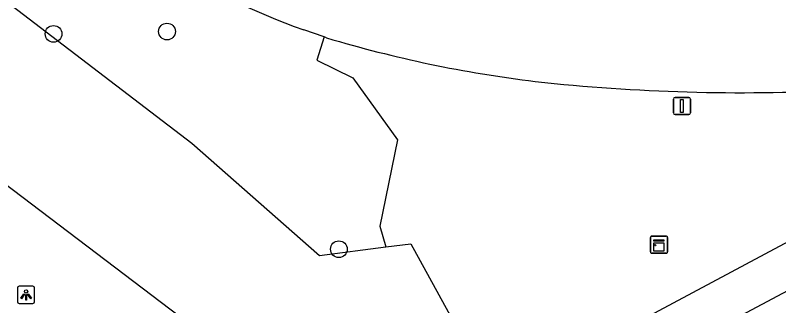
# Model space of a CAD drawing. Extents: x 158352 to 159489, y 383828 to 384597.
# Drawn here: x 158865.19 to 158909.71, y 383860.05 to 383876.99 of the extents above; entities that cross this region are included whole.
import ezdxf

# ---------------------------------------------------------------- set-up
doc = ezdxf.new("R2010")
doc.units = 0
for name, color, linetype in [('IMGEO_Berm_groen', 7, 'Continuous'), ('IMGEO_Boom', 7, 'Continuous'), ('IMGEO_Fietspad_gesloten', 7, 'Continuous'), ('IMGEO_Kast', 7, 'Continuous'), ('IMGEO_Lichtpunt', 7, 'Continuous'), ('IMGEO_Rijbaan_regionaal_gesloten', 7, 'Continuous'), ('IMGEO_Verkeersbordpaal', 7, 'Continuous'), ('IMGEO_Voetpad_open', 7, 'Continuous')]:
    doc.layers.add(name, color=color, linetype=linetype)

msp = doc.modelspace()

# ---------------------------------------------------------------- linework, layer by layer
at = {"layer": 'IMGEO_Berm_groen'}
for points in [[(158878.555, 383856.55), (158792.144, 383922.13), (158735.999, 383965.349), (158730.549, 383969.3), (158719.87, 383977.549)], [(158719.87, 383977.549), (158722.355, 383976.815), (158737.116, 383966.874), (158761.637, 383950.03), (158810.032, 383915.926), (158827.198, 383905.391), (158846.564, 383892.216), (158863.926, 383878.374), (158875.474, 383869.523), (158882.921, 383862.988), (158886.793, 383863.483)], [(158883.199, 383875.722), (158882.767, 383874.369), (158884.881, 383873.33), (158887.482, 383869.723), (158886.442, 383864.681), (158886.793, 383863.483)], [(158886.793, 383863.483), (158888.248, 383863.669), (158890.986, 383858.707)]]:
    msp.add_lwpolyline(points, dxfattribs=at)
at = {"layer": 'IMGEO_Boom'}
for centre in [(158867.419, 383875.9), (158874.035, 383876.036), (158884.061, 383863.344)]:
    msp.add_circle(centre, 0.489, dxfattribs=at)
at = {"layer": 'IMGEO_Fietspad_gesloten'}
msp.add_lwpolyline([(158928.847, 383870.049), (158920.435, 383866.116), (158916.837, 383864.363), (158913.261, 383862.538), (158888.496, 383849.349), (158887.175, 383848.641), (158885.524, 383847.859), (158884.828, 383847.535), (158882.745, 383846.561), (158879.36, 383844.978), (158875.589, 383843.214), (158874.956, 383842.918), (158873.317, 383842.151), (158872.995, 383842), (158871.026, 383841.079)], dxfattribs=at)
at = {"layer": 'IMGEO_Kast'}
for p, q in [((158902.224, 383863.185), (158902.224, 383864.026)), ((158902.224, 383864.026), (158902.224, 383863.185)), ((158902.299, 383864.11), (158903.14, 383864.11)), ((158903.14, 383864.11), (158902.299, 383864.11)), ((158903.224, 383864.035), (158903.224, 383863.194)), ((158903.224, 383863.194), (158903.224, 383864.035)), ((158903.149, 383863.11), (158902.308, 383863.11)), ((158902.308, 383863.11), (158903.149, 383863.11))]:
    msp.add_line(p, q, dxfattribs=at)
for points in [[(158902.419, 383863.9), (158903.019, 383863.9), (158903.019, 383863.815), (158902.419, 383863.815), (158902.419, 383863.9)], [(158902.419, 383863.725), (158903.019, 383863.725), (158903.019, 383863.236), (158902.419, 383863.236), (158902.419, 383863.725)]]:
    msp.add_lwpolyline(points, dxfattribs=at)
msp.add_circle((158902.503, 383863.574), 0.0377, dxfattribs=at)
for centre, start, end in [((158902.302, 383864.032), 92.4484, 184.2845), ((158902.302, 383864.032), 92.4484, 184.2845), ((158903.146, 383864.032), 2.4484, 94.2845), ((158903.146, 383864.032), 2.4484, 94.2845), ((158902.302, 383863.188), 182.4484, 274.2845), ((158902.302, 383863.188), 182.4484, 274.2845), ((158903.146, 383863.188), 272.4484, 4.2845), ((158903.146, 383863.188), 272.4484, 4.2845)]:
    msp.add_arc(centre, 0.0779, start, end, dxfattribs=at)
at = {"layer": 'IMGEO_Lichtpunt'}
for p, q in [((158865.318, 383861.088), (158865.318, 383860.281)), ((158865.318, 383861.088), (158865.318, 383860.281)), ((158866.22, 383861.183), (158865.412, 383861.183)), ((158866.22, 383861.183), (158865.412, 383861.183)), ((158866.314, 383860.281), (158866.314, 383861.088)), ((158866.314, 383860.281), (158866.314, 383861.088)), ((158865.412, 383860.187), (158866.22, 383860.187)), ((158865.412, 383860.187), (158866.22, 383860.187))]:
    msp.add_line(p, q, dxfattribs=at)
for points in [[(158865.692, 383860.752), (158865.731, 383860.724), (158865.543, 383860.462), (158865.505, 383860.489), (158865.692, 383860.752)], [(158865.794, 383860.704), (158865.841, 383860.704), (158865.841, 383860.382), (158865.794, 383860.382), (158865.794, 383860.704)], [(158865.904, 383860.724), (158865.942, 383860.751), (158866.129, 383860.489), (158866.09, 383860.461), (158865.904, 383860.724)]]:
    msp.add_lwpolyline(points, dxfattribs=at)
msp.add_circle((158865.817, 383860.886), 0.0994, dxfattribs=at)
for centre, start, end in [((158865.412, 383861.088), 90, 180), ((158865.412, 383861.088), 90, 180), ((158866.22, 383861.088), 0, 90), ((158866.22, 383861.088), 0, 90), ((158865.412, 383860.281), 180, 270), ((158865.412, 383860.281), 180, 270), ((158866.22, 383860.281), 270, 0), ((158866.22, 383860.281), 270, 360)]:
    msp.add_arc(centre, 0.0946, start, end, dxfattribs=at)
at = {"layer": 'IMGEO_Rijbaan_regionaal_gesloten'}
for points in [[(158883.199, 383875.722), (158882.014, 383876.131)], [(158883.34, 383875.673), (158883.199, 383875.722)]]:
    msp.add_lwpolyline(points, dxfattribs=at)
for centre, radius, start, end in [((158898.815, 383922.595), 49.408, 239.1533, 250.1209), ((158904.357, 383945.785), 73.194, 253.31281, 263.05889), ((158907.599, 383984.429), 111.956, 263.80221, 272.89994)]:
    msp.add_arc(centre, radius, start, end, dxfattribs=at)
at = {"layer": 'IMGEO_Verkeersbordpaal'}
for p, q in [((158903.569, 383871.299), (158903.569, 383872.099)), ((158903.569, 383872.099), (158903.569, 383871.299)), ((158903.669, 383872.199), (158904.459, 383872.199)), ((158904.459, 383872.199), (158903.669, 383872.199)), ((158904.559, 383872.099), (158904.559, 383871.299)), ((158904.559, 383871.299), (158904.559, 383872.099)), ((158904.459, 383871.199), (158903.669, 383871.199)), ((158903.669, 383871.199), (158904.459, 383871.199))]:
    msp.add_line(p, q, dxfattribs=at)
msp.add_lwpolyline([(158903.989, 383872.074), (158904.139, 383872.074), (158904.139, 383871.324), (158903.989, 383871.324), (158903.989, 383872.074)], dxfattribs=at)
for centre, start, end in [((158903.669, 383872.099), 90, 180), ((158903.669, 383872.099), 90, 180), ((158904.459, 383872.099), 0, 90), ((158904.459, 383872.099), 360, 90), ((158903.669, 383871.299), 180, 270), ((158903.669, 383871.299), 180, 270), ((158904.459, 383871.299), 270, 0), ((158904.459, 383871.299), 270, 0)]:
    msp.add_arc(centre, 0.1, start, end, dxfattribs=at)
at = {"layer": 'IMGEO_Voetpad_open'}
msp.add_lwpolyline([(158911.983, 383864.702), (158888.098, 383851.946)], dxfattribs=at)

doc.saveas('drawing.dxf')
